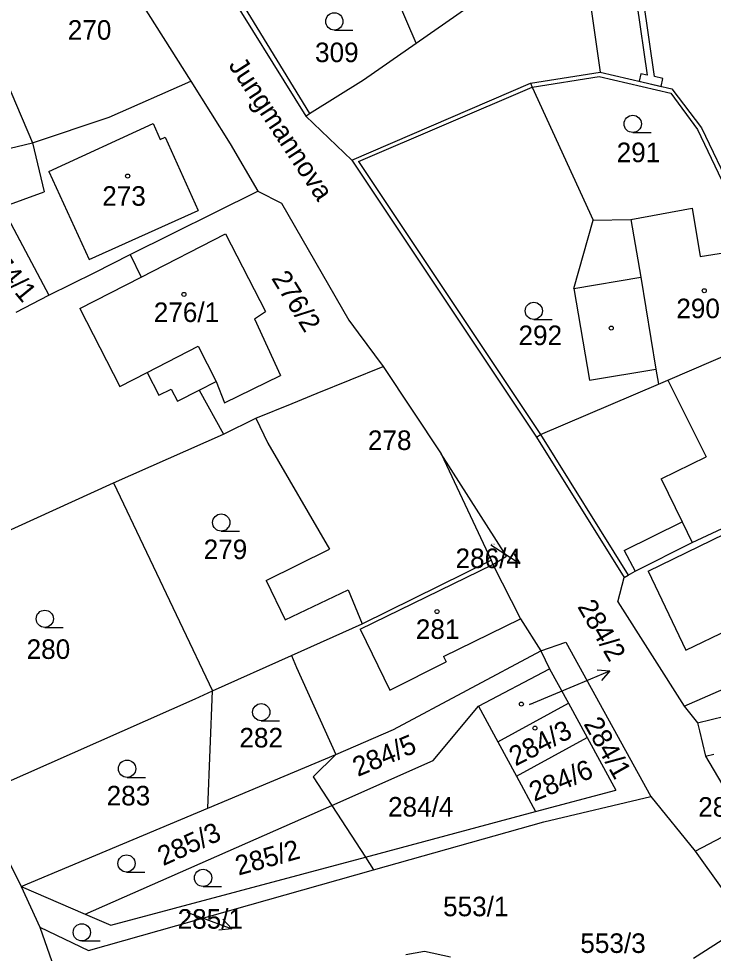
# Model space of a CAD drawing. Extents: x -785744 to -782822, y -1067550 to -1063910.
# Drawn here: x -783791.4 to -783731, y -1065560.7 to -1065479.4 of the extents above; entities that cross this region are included whole.
import ezdxf

# ---------------------------------------------------------------- set-up
doc = ezdxf.new("R2010")
doc.units = 0
for name, color, linetype in [('Hranice parcel', 7, 'Continuous'), ('Parcelní čísla', 7, 'Continuous'), ('Pop_ČP_popisy', 7, 'Continuous'), ('Vnitřní kresba', 7, 'Continuous'), ('Věcná břemena k části', 7, 'Continuous'), ('Značky budov', 7, 'Continuous'), ('Značky kultur', 7, 'Continuous')]:
    doc.layers.add(name, color=color, linetype=linetype)

msp = doc.modelspace()

# ---------------------------------------------------------------- linework, layer by layer
at = {"layer": 'Hranice parcel'}
for p, q in [((-783756.82, -1065481.5), (-783759.66, -1065474.98)), ((-783748.96, -1065526.12), (-783754.67, -1065517.21)), ((-783750.15, -1065526.84), (-783748.96, -1065526.12))]:
    msp.add_line(p, q, dxfattribs=at)
for points in [[(-783784.2, -1065472.5), (-783776.43, -1065484.8)], [(-783796.31, -1065475.89), (-783790.2, -1065490.17)], [(-783773.94, -1065475.77), (-783766.44, -1065487.85)], [(-783756.82, -1065481.5), (-783750.7, -1065477.21)], [(-783741.75, -1065477.51), (-783740.82, -1065484.01)], [(-783761.42, -1065484.7), (-783756.82, -1065481.5)], [(-783746.89, -1065484.98), (-783740.82, -1065484.01)], [(-783740.82, -1065484.01), (-783734.59, -1065485.48)], [(-783783.54, -1065487.93), (-783776.43, -1065484.8)], [(-783776.43, -1065484.8), (-783773, -1065490.26)], [(-783766.1, -1065487.63), (-783761.42, -1065484.7)], [(-783762.42, -1065491.67), (-783746.89, -1065484.98)], [(-783746.89, -1065484.98), (-783746.73, -1065485.34)], [(-783746.73, -1065485.34), (-783741.44, -1065496.89)], [(-783734.59, -1065485.48), (-783732, -1065488.85)], [(-783766.44, -1065487.85), (-783766.1, -1065487.63)], [(-783766.44, -1065487.85), (-783762.42, -1065491.67)], [(-783790.2, -1065490.17), (-783783.54, -1065487.93)], [(-783732, -1065488.85), (-783729.32, -1065494.48)], [(-783794.24, -1065491.12), (-783790.2, -1065490.17)], [(-783773, -1065490.26), (-783770.6, -1065494.36)], [(-783762.42, -1065491.67), (-783746.35, -1065515.77)], [(-783781.71, -1065499.89), (-783770.6, -1065494.36)], [(-783770.6, -1065494.36), (-783768.56, -1065495.42)], [(-783792.84, -1065495.76), (-783788.79, -1065503.43)], [(-783768.56, -1065495.42), (-783762.7, -1065505.58)], [(-783738.15, -1065496.83), (-783732.83, -1065495.85)], [(-783732.83, -1065495.85), (-783732.14, -1065500.06)], [(-783738.15, -1065496.83), (-783737.3, -1065501.85)], [(-783743.13, -1065502.83), (-783741.44, -1065496.89)], [(-783780.76, -1065501.85), (-783773.41, -1065498.07)], [(-783773.41, -1065498.07), (-783769.93, -1065504.83)], [(-783784.8, -1065501.44), (-783781.71, -1065499.89)], [(-783781.71, -1065499.89), (-783780.76, -1065501.85)], [(-783732.14, -1065500.06), (-783728.81, -1065499.52)], [(-783788.79, -1065503.43), (-783784.8, -1065501.44)], [(-783786.08, -1065504.59), (-783780.76, -1065501.85)], [(-783743.13, -1065502.83), (-783737.3, -1065501.85)], [(-783743.13, -1065502.83), (-783741.74, -1065510.8)], [(-783791.64, -1065504.89), (-783788.79, -1065503.43)], [(-783786.08, -1065504.59), (-783782.6, -1065511.35)], [(-783770.91, -1065505.48), (-783769.93, -1065504.83)], [(-783770.91, -1065505.48), (-783768.62, -1065510.39)], [(-783762.7, -1065505.58), (-783761.87, -1065506.7)], [(-783761.87, -1065506.7), (-783759.7, -1065509.62)], [(-783734.93, -1065510.81), (-783727, -1065507.38)], [(-783765.44, -1065511.95), (-783759.7, -1065509.62)], [(-783759.7, -1065509.62), (-783754.67, -1065517.21)], [(-783741.74, -1065510.8), (-783735.97, -1065509.84)], [(-783735.97, -1065509.84), (-783735.75, -1065511.17)], [(-783782.6, -1065511.35), (-783780.23, -1065510.13)], [(-783780.23, -1065510.13), (-783779.21, -1065512.12)], [(-783773.51, -1065512.79), (-783768.62, -1065510.39)], [(-783775.72, -1065511.68), (-783774.22, -1065510.91)], [(-783774.22, -1065510.91), (-783773.51, -1065512.79)], [(-783746.01, -1065515.54), (-783735.75, -1065511.17)], [(-783735.75, -1065511.17), (-783734.93, -1065510.81)], [(-783779.21, -1065512.12), (-783778.14, -1065511.58)], [(-783778.14, -1065511.58), (-783777.59, -1065512.64)], [(-783777.59, -1065512.64), (-783775.72, -1065511.68)], [(-783775.72, -1065511.68), (-783773.59, -1065515.51)], [(-783767.62, -1065512.83), (-783765.44, -1065511.95)], [(-783770.78, -1065514.12), (-783767.62, -1065512.83)], [(-783773.59, -1065515.51), (-783770.78, -1065514.12)], [(-783770.78, -1065514.12), (-783769.73, -1065516.28)], [(-783783.15, -1065519.75), (-783773.59, -1065515.51)], [(-783769.73, -1065516.28), (-783764.37, -1065525.52)], [(-783746.35, -1065515.77), (-783746.01, -1065515.54)], [(-783746.35, -1065515.77), (-783738.75, -1065527.97)], [(-783754.67, -1065517.21), (-783750.32, -1065526.47)], [(-783803.67, -1065529.08), (-783783.15, -1065519.75)], [(-783783.15, -1065519.75), (-783774.56, -1065537.84)], [(-783732.83, -1065524.92), (-783724.49, -1065521.05)], [(-783737.78, -1065527.42), (-783732.83, -1065524.92)], [(-783769.89, -1065528.22), (-783764.37, -1065525.52)], [(-783761.54, -1065531.99), (-783750.32, -1065526.47)], [(-783750.32, -1065526.47), (-783750.15, -1065526.84)], [(-783750.15, -1065526.84), (-783747.75, -1065531.55)], [(-783738.4, -1065527.77), (-783737.78, -1065527.42)], [(-783769.89, -1065528.22), (-783768.24, -1065531.64)], [(-783739.29, -1065530.09), (-783738.75, -1065527.97)], [(-783738.75, -1065527.97), (-783738.4, -1065527.77)], [(-783768.24, -1065531.64), (-783762.76, -1065529.03)], [(-783762.76, -1065529.03), (-783761.54, -1065531.99)], [(-783739.29, -1065530.09), (-783733.52, -1065539.15)], [(-783747.75, -1065531.55), (-783745.99, -1065534.35)], [(-783767.69, -1065534.75), (-783761.54, -1065531.99)], [(-783745.99, -1065534.35), (-783743.82, -1065533.6)], [(-783743.82, -1065533.6), (-783736.43, -1065547.02)], [(-783733.52, -1065539.15), (-783721.82, -1065534.07)], [(-783774.56, -1065537.84), (-783767.69, -1065534.75)], [(-783767.69, -1065534.75), (-783767.23, -1065535.79)], [(-783758.8, -1065541.19), (-783745.99, -1065534.35)], [(-783745.99, -1065534.35), (-783745.22, -1065535.9)], [(-783767.23, -1065535.79), (-783763.81, -1065543.35)], [(-783751.4, -1065539.15), (-783745.22, -1065535.9)], [(-783745.22, -1065535.9), (-783743.58, -1065538.9)], [(-783776.07, -1065538.52), (-783774.56, -1065537.84)], [(-783774.95, -1065548.03), (-783774.56, -1065537.84)], [(-783795.13, -1065546.96), (-783776.07, -1065538.52)], [(-783749.74, -1065542.26), (-783743.58, -1065538.9)], [(-783743.58, -1065538.9), (-783741.95, -1065541.89)], [(-783755.35, -1065543.89), (-783751.4, -1065539.15)], [(-783751.4, -1065539.15), (-783749.74, -1065542.26)], [(-783733.52, -1065539.15), (-783732.36, -1065540.6)], [(-783732.36, -1065540.6), (-783726.41, -1065539.16)], [(-783732.36, -1065540.6), (-783732.19, -1065541.31)], [(-783763.81, -1065543.35), (-783758.8, -1065541.19)], [(-783732.19, -1065541.31), (-783731.66, -1065543.51)], [(-783749.74, -1065542.26), (-783748.11, -1065545.25)], [(-783748.11, -1065545.25), (-783741.95, -1065541.89)], [(-783741.95, -1065541.89), (-783739.46, -1065546.45)], [(-783774.95, -1065548.03), (-783763.81, -1065543.35)], [(-783765.79, -1065545.3), (-783763.81, -1065543.35)], [(-783764.17, -1065547.79), (-783755.35, -1065543.89)], [(-783731.66, -1065543.51), (-783730.94, -1065543.34)], [(-783731.66, -1065543.51), (-783730.23, -1065545.9)], [(-783765.79, -1065545.3), (-783764.17, -1065547.79)], [(-783748.11, -1065545.25), (-783746.45, -1065548.32)], [(-783795.13, -1065546.96), (-783791.18, -1065554.85)], [(-783746.45, -1065548.32), (-783739.46, -1065546.45)], [(-783745.74, -1065549.21), (-783736.43, -1065547.02)], [(-783736.43, -1065547.02), (-783732.55, -1065551.77)], [(-783791.18, -1065554.85), (-783774.95, -1065548.03)], [(-783785.63, -1065557.25), (-783764.17, -1065547.79)], [(-783764.17, -1065547.79), (-783761.25, -1065552.29)], [(-783761.25, -1065552.29), (-783746.45, -1065548.32)], [(-783760.53, -1065553.39), (-783745.74, -1065549.21)], [(-783732.55, -1065551.77), (-783730.17, -1065550.53)], [(-783783.39, -1065558.21), (-783761.25, -1065552.29)], [(-783761.25, -1065552.29), (-783760.53, -1065553.39)], [(-783785.34, -1065560.41), (-783760.53, -1065553.39)], [(-783791.18, -1065554.85), (-783785.63, -1065557.25)], [(-783791.18, -1065554.85), (-783789.56, -1065558.37)], [(-783785.63, -1065557.25), (-783783.39, -1065558.21)], [(-783789.56, -1065558.37), (-783785.34, -1065560.41)], [(-783789.56, -1065558.37), (-783784.98, -1065571.49)], [(-783732.71, -1065561.07), (-783728.03, -1065558.1)], [(-783757.74, -1065560.75), (-783756.1, -1065560.47)], [(-783756.1, -1065560.47), (-783753.84, -1065560.96)]]:
    msp.add_lwpolyline(points, dxfattribs=at)
at = {"layer": 'Pop_ČP_popisy'}
for p, q in [((-783750.34, -1065525.14), (-783747.807, -1065526.747)), ((-783742.75, -1065537.24), (-783739.985, -1065536.077)), ((-783775.69, -1065557.47), (-783772.877, -1065558.511))]:
    msp.add_line(p, q, dxfattribs=at)
for points in [[(-783748.383, -1065525.789), (-783747.807, -1065526.747), (-783748.919, -1065526.634)], [(-783741.1, -1065536.004), (-783739.985, -1065536.077), (-783740.713, -1065536.925)], [(-783746.97, -1065539.02), (-783742.75, -1065537.24)], [(-783776.77, -1065557.07), (-783775.69, -1065557.47)], [(-783773.641, -1065557.695), (-783772.877, -1065558.511), (-783773.988, -1065558.633)]]:
    msp.add_lwpolyline(points, dxfattribs=at)
at = {"layer": 'Vnitřní kresba'}
for points in [[(-783773.53, -1065475.46), (-783766.1, -1065487.63)], [(-783746.73, -1065485.34), (-783740.91, -1065484.39)], [(-783740.91, -1065484.39), (-783734.68, -1065485.86)], [(-783761.86, -1065491.78), (-783746.73, -1065485.34)], [(-783734.68, -1065485.86), (-783732.35, -1065489.02)], [(-783788.79, -1065492.66), (-783779.72, -1065488.48)], [(-783779.72, -1065488.48), (-783779.09, -1065489.87)], [(-783732.35, -1065489.02), (-783729.67, -1065494.65)], [(-783790.2, -1065490.17), (-783789.19, -1065494.44)], [(-783779.09, -1065489.87), (-783778.67, -1065489.68)], [(-783778.67, -1065489.68), (-783775.8, -1065496.06)], [(-783761.86, -1065491.78), (-783746.01, -1065515.54)], [(-783788.79, -1065492.66), (-783785.27, -1065500.32)], [(-783792.84, -1065495.76), (-783789.19, -1065494.44)], [(-783785.27, -1065500.32), (-783775.8, -1065496.06)], [(-783741.44, -1065496.89), (-783738.15, -1065496.83)], [(-783737.3, -1065501.85), (-783735.97, -1065509.84)], [(-783780.23, -1065510.13), (-783775.81, -1065507.86)], [(-783775.81, -1065507.86), (-783774.22, -1065510.91)], [(-783734.93, -1065510.81), (-783731.6, -1065517.49)], [(-783746.01, -1065515.54), (-783738.4, -1065527.77)], [(-783735.52, -1065519.4), (-783731.6, -1065517.49)], [(-783735.52, -1065519.4), (-783733.68, -1065523.14)], [(-783736.66, -1065527.43), (-783724.44, -1065521.49)], [(-783738.73, -1065525.62), (-783733.68, -1065523.14)], [(-783733.68, -1065523.14), (-783732.83, -1065524.92)], [(-783738.73, -1065525.62), (-783737.78, -1065527.42)], [(-783761.71, -1065532.47), (-783750.15, -1065526.84)], [(-783736.66, -1065527.43), (-783733.38, -1065534.29)], [(-783733.38, -1065534.29), (-783725.88, -1065530.7)], [(-783754.45, -1065534.84), (-783747.75, -1065531.55)], [(-783761.71, -1065532.47), (-783759.13, -1065537.78)], [(-783754.45, -1065534.84), (-783754.23, -1065535.31)], [(-783759.13, -1065537.78), (-783754.23, -1065535.31)], [(-783732.55, -1065551.77), (-783728.03, -1065558.1)]]:
    msp.add_lwpolyline(points, dxfattribs=at)
at = {"layer": 'Věcná břemena k části'}
for p, q in [((-783737.63, -1065478.07), (-783736.73, -1065484.28)), ((-783736.1, -1065484.41), (-783737.07, -1065477.74)), ((-783737.28, -1065484.17), (-783737.42, -1065484.81)), ((-783736.73, -1065484.28), (-783737.28, -1065484.17)), ((-783735.38, -1065484.56), (-783736.1, -1065484.41)), ((-783735.52, -1065485.26), (-783735.38, -1065484.56)), ((-783737.42, -1065484.81), (-783735.52, -1065485.26))]:
    msp.add_line(p, q, dxfattribs=at)
at = {"layer": 'Značky budov'}
for centre in [(-783781.93, -1065493.06), (-783777.03, -1065503.35), (-783731.77, -1065503.03), (-783739.86, -1065506.28), (-783755.02, -1065530.93), (-783747.68, -1065538.98), (-783746.5, -1065541.07)]:
    msp.add_circle(centre, 0.175, dxfattribs=at)
at = {"layer": 'Značky kultur'}
for p, q in [((-783763.95, -1065480.36), (-783762.35, -1065480.36)), ((-783737.99, -1065489.27), (-783736.39, -1065489.27)), ((-783746.6, -1065505.53), (-783745, -1065505.53)), ((-783773.79, -1065523.94), (-783772.19, -1065523.94)), ((-783789.14, -1065532.31), (-783787.54, -1065532.31)), ((-783770.31, -1065540.43), (-783768.71, -1065540.43)), ((-783781.98, -1065545.35), (-783780.38, -1065545.35)), ((-783782.03, -1065553.59), (-783780.43, -1065553.59)), ((-783775.37, -1065554.84), (-783773.77, -1065554.84)), ((-783785.92, -1065559.58), (-783784.32, -1065559.58))]:
    msp.add_line(p, q, dxfattribs=at)
for centre in [(-783763.95, -1065479.61), (-783737.99, -1065488.52), (-783746.6, -1065504.78), (-783773.79, -1065523.19), (-783789.14, -1065531.56), (-783770.31, -1065539.68), (-783781.98, -1065544.6), (-783782.03, -1065552.84), (-783775.37, -1065554.09), (-783785.92, -1065558.83)]:
    msp.add_circle(centre, 0.75, dxfattribs=at)

# ---------------------------------------------------------------- texts
at = {"layer": 'Parcelní čísla'}
for s, height, p in [('270', 1.7, (-783787.14, -1065481.2)), ('309', 1.7, (-783765.63, -1065483.15)), ('291', 1.7, (-783739.39, -1065491.85)), ('273', 1.7, (-783784.14, -1065495.64)), ('276/1', 1.7, (-783779.66, -1065505.75)), ('290', 1.7, (-783734.2, -1065505.42)), ('292', 1.7, (-783747.93, -1065507.76)), ('278', 1.7, (-783761.03, -1065516.88)), ('279', 1.7, (-783775.32, -1065526.37)), ('286/4', 0.1, (-783750.34, -1065525.14)), ('281', 1.7, (-783756.86, -1065533.31)), ('280', 1.7, (-783790.72, -1065535.05)), ('284/2', 0.1, (-783746.97, -1065539.02)), ('282', 1.7, (-783772.21, -1065542.75)), ('283', 1.7, (-783783.76, -1065547.79)), ('284/4', 1.7, (-783759.28, -1065548.76)), ('553/1', 1.7, (-783754.49, -1065557.43)), ('285/1', 0.1, (-783776.77, -1065557.07))]:
    msp.add_text(s, height=height, dxfattribs=at).set_placement(p)
for s, rotation, p in [('274/1', 309.47247, (-783794.65, -1065499.77)), ('276/2', 301.6953, (-783769.47, -1065501.94)), ('284/3', 27.2088, (-783748.19, -1065544.41)), ('284/1', 299.31876, (-783742.3, -1065540.7)), ('284/5', 22.80573, (-783761.91, -1065545.32)), ('284/6', 22.31559, (-783746.56, -1065547.47)), ('285/3', 24.26976, (-783778.84, -1065553.08)), ('285/2', 15.65055, (-783772.29, -1065553.9))]:
    msp.add_text(s, height=1.7, rotation=rotation, dxfattribs=at).set_placement(p)
at = {"layer": 'Pop_ČP_popisy'}
for s, rotation, p in [('Jungmannova', 303.36372, (-783773.21, -1065483.43)), ('284/2', 300.22965, (-783742.845, -1065530.5))]:
    msp.add_text(s, height=1.7, rotation=rotation, dxfattribs=at).set_placement(p)
for s, p in [('286/4', (-783753.406, -1065527.15)), ('286/2', (-783732.296, -1065548.77)), ('285/1', (-783777.584, -1065558.51)), ('553/3', (-783742.551, -1065560.62))]:
    msp.add_text(s, height=1.7, dxfattribs=at).set_placement(p)

doc.saveas('drawing.dxf')
